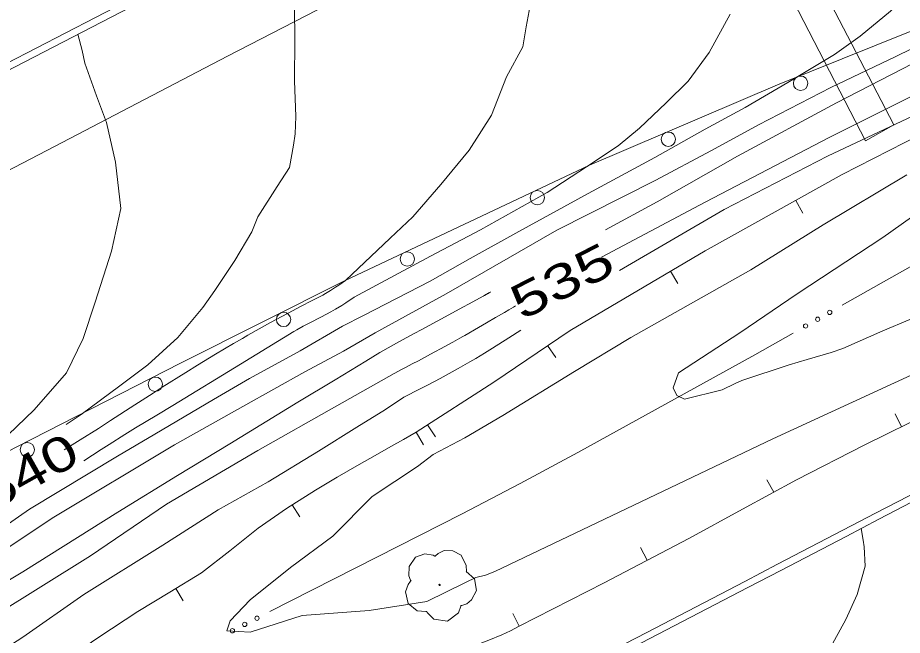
# Model space of a CAD drawing. Extents: x 2361284 to 2366480, y 6976556 to 6985346.
# Drawn here: x 2362327.9 to 2362451, y 6977897.9 to 6977983.8 of the extents above; entities that cross this region are included whole.
import ezdxf
from ezdxf.enums import TextEntityAlignment as Align

# ---------------------------------------------------------------- set-up
doc = ezdxf.new("R2010")
doc.units = 0
doc.header["$LTSCALE"] = 1.9
for name, color, linetype, lineweight in [('10', 7, 'Continuous', 13), ('12', 7, 'Continuous', 13), ('13', 7, 'Continuous', 13), ('14', 7, 'Continuous', 13), ('16', 7, 'Continuous', 13), ('17', 7, 'Continuous', 13), ('21', 7, 'Continuous', 13), ('27', 7, 'Continuous', 13), ('3', 7, 'Continuous', 13)]:
    doc.layers.add(name, color=color, linetype=linetype, lineweight=lineweight)

msp = doc.modelspace()

# ---------------------------------------------------------------- linework, layer by layer
at = {"layer": '10'}
msp.add_lwpolyline([(2362445.857, 6977966.661), (2362449.836, 6977968.889), (2362415.373, 6978035.114), (2362411.501, 6978033.217)], close=True, dxfattribs=at)
at = {"layer": '12'}
for points in [[(2362626.383, 6978061.611), (2362621.463, 6978055.325), (2362617.043, 6978051.142), (2362610.086, 6978046.436), (2362604.372, 6978042.641), (2362598.637, 6978038.957), (2362592.587, 6978035.729), (2362583.098, 6978031.428), (2362572.026, 6978026.263), (2362565.16, 6978022.728), (2362552.557, 6978017.707), (2362541.241, 6978012.93), (2362526.79, 6978006.631), (2362515.993, 6978002.049), (2362500.87, 6977995.995), (2362489.361, 6977990.595), (2362476.984, 6977984.916), (2362465.357, 6977979.376), (2362452.775, 6977973.117), (2362440.911, 6977967.184), (2362423.587, 6977958.138), (2362409.138, 6977950.46)], [(2362395.241, 6978012.072), (2362395.571, 6978010.155), (2362395.702, 6978009.006), (2362396.174, 6978006.669), (2362396.849, 6978004.075), (2362397.904, 6978000.316), (2362398.351, 6977996.43), (2362398.635, 6977993.993), (2362399.172, 6977990.028), (2362399.349, 6977986.209), (2362398.644, 6977982.512), (2362398.18, 6977979.717), (2362395.94, 6977975.576), (2362393.839, 6977970.246), (2362390.746, 6977965.347), (2362386.791, 6977960.588), (2362382.893, 6977956.091), (2362379.761, 6977953.131), (2362373.507, 6977947.211)], [(2362373.507, 6977947.211), (2362372.596, 6977946.586), (2362372.136, 6977946.281), (2362371.438, 6977945.837), (2362370.727, 6977945.414), (2362370.366, 6977945.212), (2362368.999, 6977944.491), (2362367.166, 6977943.553), (2362366.256, 6977943.073), (2362363.099, 6977941.369), (2362361.526, 6977940.507), (2362359.961, 6977939.63), (2362359.183, 6977939.184), (2362357.928, 6977938.453), (2362355.432, 6977936.97), (2362352.951, 6977935.463), (2362351.304, 6977934.446), (2362348.026, 6977932.388), (2362346.753, 6977931.577), (2362344.217, 6977929.94), (2362340.84, 6977927.75), (2362339.148, 6977926.661), (2362336.596, 6977925.049), (2362334.389, 6977923.678)], [(2362397.203, 6977943.687), (2362396.89, 6977943.511), (2362396.264, 6977943.158), (2362395.64, 6977942.801), (2362395.225, 6977942.563), (2362394.396, 6977942.082), (2362393.155, 6977941.358), (2362392.052, 6977940.714), (2362391.5, 6977940.392), (2362390.671, 6977939.912), (2362390.117, 6977939.594), (2362389.84, 6977939.435), (2362389.423, 6977939.198), (2362388.797, 6977938.846), (2362388.485, 6977938.672), (2362387.861, 6977938.326), (2362387.235, 6977937.982), (2362386.817, 6977937.754), (2362385.98, 6977937.301), (2362385.351, 6977936.964), (2362384.931, 6977936.74), (2362384.09, 6977936.294), (2362383.669, 6977936.072), (2362382.826, 6977935.63), (2362381.982, 6977935.19), (2362381.418, 6977934.897), (2362380.29, 6977934.315)], [(2362380.29, 6977934.315), (2362372.343, 6977929.789), (2362361.311, 6977923.574), (2362348.641, 6977916.123), (2362338.05, 6977908.912), (2362324.538, 6977900.533)]]:
    msp.add_lwpolyline(points, dxfattribs=at)
at = {"layer": '13'}
for points in [[(2362574.346, 6978065.267), (2362572.544, 6978059), (2362570.181, 6978051.927), (2362568.025, 6978047.476), (2362564.862, 6978042.536), (2362562.279, 6978038.531), (2362559.09, 6978034.25), (2362554.371, 6978028.855), (2362550.848, 6978025.962), (2362543.732, 6978020.184), (2362542.548, 6978018.552), (2362537.021, 6978015.09), (2362529.265, 6978011.526), (2362520.113, 6978007.398), (2362511.018, 6978003.701), (2362499.956, 6977999.557), (2362485.757, 6977993.081), (2362473.642, 6977987.286), (2362460.097, 6977981.346), (2362441.856, 6977971.953), (2362428.076, 6977964.512), (2362416.905, 6977958.164), (2362409.701, 6977954.295)], [(2362655.785, 6978057.322), (2362644.901, 6978053.588), (2362631.981, 6978048.204), (2362623.522, 6978044.943), (2362607.331, 6978037.549), (2362587.374, 6978028.709), (2362572.078, 6978021.783), (2362551.613, 6978012.878), (2362539.004, 6978007.417), (2362516.538, 6977998.444), (2362498.37, 6977990.691), (2362484.398, 6977984.687), (2362466.182, 6977976.663), (2362452.504, 6977970.154), (2362440.566, 6977964.54), (2362426.226, 6977957.123), (2362411.655, 6977948.624)], [(2362656.619, 6978040.108), (2362642.308, 6978032.872), (2362625.148, 6978024.308), (2362608.197, 6978014.826), (2362591.788, 6978006.259), (2362576.08, 6977996.5), (2362560.616, 6977988.383), (2362542.354, 6977978.928), (2362527.951, 6977971.801), (2362511.014, 6977963.119), (2362494.503, 6977954.692), (2362475.324, 6977944.96), (2362458.071, 6977936.734), (2362432.969, 6977925.225), (2362394.293, 6977906.767)], [(2362366.064, 6977996.933), (2362366.275, 6977994.775), (2362366.18, 6977992.104), (2362366.292, 6977988.785), (2362366.446, 6977985.176), (2362366.468, 6977980.766), (2362366.443, 6977974.985), (2362366.63, 6977970.028), (2362366.513, 6977967.651), (2362366.317, 6977966.073), (2362365.727, 6977962.928)], [(2362453.101, 6977988.341), (2362449.375, 6977984.714), (2362445.148, 6977981.224), (2362441.572, 6977978.67), (2362435.058, 6977974.767), (2362429.131, 6977971.302), (2362423.56, 6977968.289), (2362416.586, 6977964.352), (2362407.273, 6977959.353), (2362397.644, 6977954.031), (2362390.889, 6977950.286), (2362385.298, 6977947.153), (2362376.023, 6977942.366)], [(2362475.703, 6977952.453), (2362481.393, 6977955.677), (2362491.888, 6977962.507), (2362503.843, 6977969.462), (2362513.872, 6977974.827), (2362528.24, 6977982.414), (2362536.758, 6977986.996), (2362537.152, 6977987.67), (2362536.265, 6977989.451), (2362533.23, 6977988.892), (2362520.923, 6977985.244), (2362505.765, 6977979.71), (2362491.911, 6977974.828), (2362471.602, 6977967.296), (2362458.833, 6977960.693), (2362448.294, 6977953.222), (2362436.367, 6977945.38), (2362428.41, 6977939.943), (2362419.842, 6977934.401), (2362419.115, 6977932.289), (2362419.642, 6977931.239), (2362420.697, 6977930.729), (2362425.955, 6977932.009)], [(2362427.068, 6977984.262), (2362424.109, 6977978.923), (2362421.186, 6977974.966), (2362418.125, 6977971.967), (2362414.437, 6977968.412), (2362411.451, 6977965.954), (2362407.038, 6977963.03), (2362401.602, 6977959.459), (2362392.301, 6977954.28), (2362385.345, 6977950.624), (2362374.739, 6977944.914)], [(2362459.083, 6977982.786), (2362450.075, 6977978.38), (2362441.056, 6977974.084), (2362431.004, 6977968.9), (2362424.449, 6977965.297), (2362416.607, 6977961.141), (2362402.942, 6977954.241), (2362387.525, 6977945.365), (2362377.636, 6977939.95)], [(2362336.29, 6977981.489), (2362336.911, 6977979.204), (2362337.248, 6977977.448), (2362338.901, 6977972.934), (2362340.296, 6977969.217), (2362341.509, 6977963.677), (2362342.29, 6977957.235), (2362340.967, 6977951.292), (2362338.694, 6977944.211), (2362337.032, 6977939.184), (2362334.697, 6977934.401), (2362330.226, 6977929.259), (2362325.329, 6977924.602)], [(2362365.727, 6977962.928), (2362364.022, 6977960.321), (2362361.342, 6977956.096), (2362360.492, 6977953.988), (2362358.15, 6977950.025), (2362355.34, 6977945.818), (2362353.702, 6977943.483), (2362350.18, 6977939.289), (2362346.016, 6977935.489), (2362342.125, 6977932.592), (2362336.762, 6977928.601), (2362334.676, 6977927.211)], [(2362385.728, 6977923.016), (2362390.126, 6977925.348), (2362395.417, 6977928.448), (2362405.399, 6977934.574), (2362413.244, 6977939.318), (2362429.925, 6977948.727), (2362439.967, 6977954.973), (2362451.612, 6977961.924)], [(2362425.955, 6977932.009), (2362427.752, 6977932.923), (2362428.683, 6977933.305), (2362435.261, 6977935.508), (2362437.755, 6977936.235), (2362441.082, 6977937.196), (2362442.711, 6977937.778), (2362448.308, 6977940.212), (2362459.562, 6977944.96), (2362468.845, 6977949.047), (2362473.353, 6977951.38), (2362475.703, 6977952.453)], [(2362393.723, 6977945.633), (2362393.684, 6977945.612), (2362393.632, 6977945.583), (2362393.606, 6977945.569), (2362393.58, 6977945.554), (2362393.545, 6977945.535), (2362393.528, 6977945.526), (2362393.476, 6977945.497), (2362393.406, 6977945.459), (2362393.372, 6977945.44), (2362393.302, 6977945.402), (2362393.21, 6977945.351), (2362393.164, 6977945.325), (2362393.129, 6977945.306), (2362393.083, 6977945.281), (2362393.06, 6977945.268), (2362392.99, 6977945.23), (2362392.956, 6977945.211), (2362392.904, 6977945.182), (2362392.857, 6977945.157), (2362392.834, 6977945.144), (2362392.799, 6977945.125), (2362392.747, 6977945.097), (2362392.73, 6977945.087), (2362392.707, 6977945.075), (2362392.695, 6977945.068), (2362392.669, 6977945.054), (2362391.25, 6977944.282), (2362389.358, 6977943.252), (2362388.412, 6977942.737), (2362386.284, 6977941.579), (2362384.155, 6977940.421), (2362383.091, 6977939.842), (2362380.963, 6977938.684), (2362379.898, 6977938.105), (2362378.302, 6977937.236)], [(2362374.739, 6977944.914), (2362373.592, 6977944.145), (2362373.01, 6977943.775), (2362372.125, 6977943.239), (2362371.492, 6977942.88), (2362370.207, 6977942.197), (2362368.482, 6977941.31), (2362367.625, 6977940.856), (2362366.78, 6977940.381), (2362366.364, 6977940.133), (2362358.937, 6977935.582), (2362349.49, 6977929.852), (2362347.269, 6977928.508), (2362344.309, 6977926.715), (2362342.834, 6977925.811), (2362340.632, 6977924.436), (2362339.539, 6977923.737), (2362337.104, 6977922.154)], [(2362376.023, 6977942.366), (2362373.097, 6977940.877), (2362367.21, 6977937.431), (2362360.196, 6977933.584), (2362355.164, 6977930.666), (2362347.008, 6977925.858), (2362341.808, 6977922.808), (2362329.547, 6977915.422), (2362318.489, 6977907.736)], [(2362377.636, 6977939.95), (2362373.25, 6977937.408), (2362367.858, 6977934.507), (2362359.253, 6977929.725), (2362349.722, 6977924.384), (2362332.74, 6977914.162), (2362311.294, 6977899.877)], [(2362397.935, 6977940.303), (2362396.243, 6977939.247), (2362393.997, 6977937.823), (2362392.864, 6977937.125), (2362391.645, 6977936.398), (2362390.827, 6977935.921), (2362389.183, 6977934.985), (2362388.357, 6977934.525), (2362386.696, 6977933.62), (2362385.025, 6977932.731), (2362383.907, 6977932.145), (2362381.662, 6977930.988)], [(2362378.302, 6977937.236), (2362376.374, 6977935.998), (2362372.108, 6977933.417), (2362366.908, 6977930.297), (2362357.452, 6977924.517), (2362350.143, 6977920.108), (2362341.852, 6977915.029), (2362328.659, 6977906.723), (2362319.063, 6977901.001)], [(2362381.662, 6977930.988), (2362379.108, 6977929.293), (2362375.091, 6977926.845), (2362369.772, 6977923.504), (2362362.753, 6977919.216), (2362355.8, 6977915.321), (2362348.095, 6977910.398), (2362337.111, 6977903.563), (2362328.656, 6977897.612), (2362316.699, 6977889.937)], [(2362385.728, 6977923.016), (2362383.553, 6977921.375), (2362377.233, 6977917.185), (2362371.775, 6977911.683), (2362365.856, 6977907.316), (2362360.289, 6977902.813), (2362357.466, 6977899.896), (2362357.04, 6977898.482), (2362360.252, 6977898.303), (2362367.49, 6977900.612), (2362376.814, 6977901.32), (2362384.852, 6977902.567), (2362390.217, 6977905.218), (2362391.671, 6977905.912), (2362393.028, 6977906.245), (2362394.293, 6977906.767)], [(2362445.289, 6977912.742), (2362445.555, 6977911.104), (2362445.713, 6977910.206), (2362445.819, 6977907.507), (2362444.696, 6977903.556), (2362443.159, 6977900.091), (2362439.472, 6977893.395), (2362437.098, 6977889.573), (2362432.854, 6977883.722), (2362426.443, 6977876.511), (2362414.808, 6977866.309)]]:
    msp.add_lwpolyline(points, dxfattribs=at)
at = {"layer": '14'}
for points in [[(2363047.939, 6978336.875), (2363010.904, 6978317.795), (2362992.393, 6978308.241), (2362973.89, 6978298.672), (2362964.643, 6978293.88), (2362888.072, 6978254.152), (2362849.793, 6978234.277), (2362792.383, 6978204.447), (2362646.319, 6978128.505), (2362503.806, 6978054.327), (2362487.523, 6978045.865), (2362454.943, 6978028.968), (2362422.348, 6978012.099), (2362400.612, 6978000.865), (2362357.13, 6977978.417)], [(2362357.13, 6977978.417), (2362333.051, 6977965.885), (2362284.884, 6977940.838), (2362239.217, 6977917.125), (2362178.318, 6977885.528), (2362147.872, 6977869.721), (2362131.634, 6977861.279), (2362099.169, 6977844.373), (2362034.251, 6977810.537), (2362001.777, 6977793.649), (2361985.52, 6977785.217), (2361952.988, 6977768.387), (2361887.903, 6977734.767), (2361866.217, 6977723.542), (2361855.379, 6977717.921), (2361792.128, 6977685.082), (2361760.507, 6977668.653), (2361713.084, 6977643.995), (2361639.646, 6977605.776), (2361602.933, 6977586.654)]]:
    msp.add_lwpolyline(points, dxfattribs=at)
at = {"layer": '16'}
for points in [[(2362382.654, 6977905.456), (2362382.674, 6977905.467), (2362382.594, 6977905.536), (2362382.358, 6977906.164), (2362382.395, 6977907.444), (2362383.283, 6977908.743), (2362384.589, 6977909.225), (2362385.71, 6977909.036), (2362385.942, 6977908.908), (2362386.012, 6977908.908), (2362386.061, 6977908.949), (2362386.409, 6977909.242), (2362387.274, 6977909.691), (2362388.485, 6977909.622), (2362389.601, 6977909.033), (2362390.334, 6977907.61), (2362390.342, 6977906.75)], [(2362390.332, 6977906.769), (2362391.472, 6977905.71), (2362391.758, 6977904.123), (2362391.05, 6977902.796), (2362390.395, 6977902.25), (2362389.727, 6977902.033), (2362389.577, 6977902.022), (2362389.558, 6977901.912), (2362389.237, 6977901.009), (2362387.698, 6977899.844), (2362385.805, 6977900.126), (2362384.906, 6977901.068), (2362384.835, 6977901.197), (2362384.715, 6977901.176), (2362383.504, 6977901.294), (2362382.234, 6977902.292), (2362381.889, 6977903.929), (2362382.259, 6977904.953), (2362382.585, 6977905.396), (2362382.654, 6977905.446)]]:
    msp.add_lwpolyline(points, dxfattribs=at)
msp.add_circle((2362386.62, 6977904.884), 0.1, dxfattribs=at)
at = {"layer": '17'}
for points in [[(2362557.394, 6978023.324), (2362505.045, 6978002.824), (2362451.644, 6977981.705), (2362433.611, 6977974.444), (2362407.456, 6977963.284), (2362373.397, 6977947.2)], [(2362373.397, 6977947.2), (2362350.564, 6977935.712), (2362327.814, 6977924.075), (2362278.276, 6977898.373), (2362228.759, 6977872.63), (2362177.351, 6977845.89), (2362125.941, 6977819.15), (2362071.229, 6977790.689), (2362016.516, 6977762.236), (2361978.283, 6977742.433), (2361940.018, 6977722.687), (2361909.694, 6977707.168), (2361879.38, 6977691.638), (2361844.272, 6977673.324), (2361809.175, 6977655), (2361790.913, 6977645.585), (2361772.651, 6977636.161), (2361695.18, 6977595.993), (2361617.768, 6977555.724)]]:
    msp.add_lwpolyline(points, dxfattribs=at)
for centre in [(2362436.845, 6977974.668), (2362418.444, 6977966.885), (2362400.214, 6977958.759), (2362382.13, 6977950.218), (2362364.914, 6977941.811), (2362347.068, 6977932.798), (2362329.261, 6977923.692)]:
    msp.add_circle(centre, 1, dxfattribs=at)
at = {"layer": '21'}
msp.add_line((2362389.747, 6977914.754), (2362363.004, 6977901.169), dxfattribs=at)
for points in [[(2362468.653, 6977958.706), (2362461.84, 6977954.701), (2362454.988, 6977950.746), (2362442.634, 6977943.779)], [(2362435.809, 6977939.923), (2362430.478, 6977936.912), (2362405.846, 6977923.317), (2362397.818, 6977919), (2362389.747, 6977914.754)]]:
    msp.add_lwpolyline(points, dxfattribs=at)
for centre in [(2362440.893, 6977942.79), (2362439.221, 6977941.846), (2362437.549, 6977940.902), (2362361.217, 6977900.259), (2362357.803, 6977898.502), (2362359.506, 6977899.389)]:
    msp.add_circle(centre, 0.3, dxfattribs=at)
at = {"layer": '27'}
for p, q in [((2362436.164, 6977958.357), (2362437.141, 6977956.606)), ((2362418.758, 6977948.511), (2362419.774, 6977946.791)), ((2362401.654, 6977938.168), (2362402.77, 6977936.509)), ((2362450.895, 6977926.896), (2362450.008, 6977928.687)), ((2362384.958, 6977927.159), (2362386.044, 6977925.479)), ((2362383.378, 6977926.134), (2362384.365, 6977924.393)), ((2362433.1, 6977917.766), (2362432.143, 6977919.526)), ((2362366.123, 6977916.019), (2362367.199, 6977914.339)), ((2362415.479, 6977908.308), (2362414.552, 6977910.08)), ((2362349.902, 6977904.365), (2362350.949, 6977902.664)), ((2362397.706, 6977899.139), (2362396.799, 6977900.92))]:
    msp.add_line(p, q, dxfattribs=at)
for points in [[(2362659.873, 6978054.35), (2362645.415, 6978047.872), (2362631.047, 6978041.175), (2362620.821, 6978036.627), (2362610.542, 6978032.199), (2362596.935, 6978027.55), (2362583.359, 6978022.861), (2362570.142, 6978017.165), (2362556.926, 6978011.479), (2362542.255, 6978005.188), (2362527.594, 6977998.899), (2362513.939, 6977992.969), (2362500.285, 6977987.019), (2362486.894, 6977981.881), (2362473.471, 6977976.813), (2362457.897, 6977969.745), (2362442.651, 6977961.969), (2362423.581, 6977951.347), (2362404.784, 6977940.288), (2362394.152, 6977933.097), (2362383.378, 6977926.134)], [(2362397.706, 6977899.139), (2362409.518, 6977905.181), (2362421.281, 6977911.344), (2362428.783, 6977915.425), (2362436.294, 6977919.496), (2362445.669, 6977924.326), (2362455.125, 6977928.976)], [(2362383.378, 6977926.134), (2362381.618, 6977925.127), (2362379.847, 6977924.13), (2362377.639, 6977922.879), (2362375.431, 6977921.628), (2362372.387, 6977919.869), (2362369.354, 6977918.079), (2362365.318, 6977915.502), (2362361.374, 6977912.774), (2362357.454, 6977909.637), (2362353.493, 6977906.559), (2362349.077, 6977903.857), (2362344.643, 6977901.184), (2362339.207, 6977897.623), (2362333.822, 6977893.97), (2362329.213, 6977890.626), (2362324.604, 6977887.293)], [(2362321.921, 6977866.556), (2362328.44, 6977869.788), (2362334.961, 6977873.02), (2362337.898, 6977874.418), (2362340.865, 6977875.767), (2362348.803, 6977879.023), (2362356.846, 6977882.03), (2362362.989, 6977883.908), (2362369.039, 6977885.996), (2362376.277, 6977889.355), (2362383.506, 6977892.733), (2362387.588, 6977894.611), (2362391.67, 6977896.49), (2362393.473, 6977897.218), (2362395.277, 6977897.936), (2362396.502, 6977898.507), (2362397.706, 6977899.139)]]:
    msp.add_lwpolyline(points, dxfattribs=at)
at = {"layer": '3'}
for points in [[(2361783.796, 6977695.82), (2361820.607, 6977715.063), (2361839.018, 6977724.674), (2361866.642, 6977739.075), (2361894.28, 6977753.45), (2361908.105, 6977760.626), (2361924.453, 6977769.1), (2361957.162, 6977786.026), (2362022.59, 6977819.857), (2362055.29, 6977836.799), (2362112.571, 6977866.538), (2362188.939, 6977906.202), (2362227.131, 6977926.018), (2362309.796, 6977968.863), (2362351.136, 6977990.271)], [(2361784.244, 6977694.974), (2361821.052, 6977714.214), (2361839.462, 6977723.824), (2361867.084, 6977738.222), (2361894.72, 6977752.595), (2361908.544, 6977759.77), (2361924.893, 6977768.244), (2361957.601, 6977785.17), (2362023.028, 6977819.002), (2362055.728, 6977835.944), (2362113.009, 6977865.683), (2362189.377, 6977905.346), (2362227.569, 6977925.162), (2362310.235, 6977968.007), (2362351.575, 6977989.415)]]:
    msp.add_lwpolyline(points, dxfattribs=at)
for radius in [631448.636, 631447.676]:
    msp.add_arc((2654160.869, 6417887.576), radius, 117.4597, 117.51929, dxfattribs=at)

# ---------------------------------------------------------------- texts
at = {"layer": '12'}
for s, rotation, width, p in [(' 535 ', 27.018, 1.4, (2362404.737, 6977945.041)), (' 540 ', 29.297, 1.35, (2362330.624, 6977918.541))]:
    msp.add_text(s, height=4.8, rotation=rotation, dxfattribs=dict(at, width=width)).set_placement(p, align=Align.CENTER)

doc.saveas('drawing.dxf')
